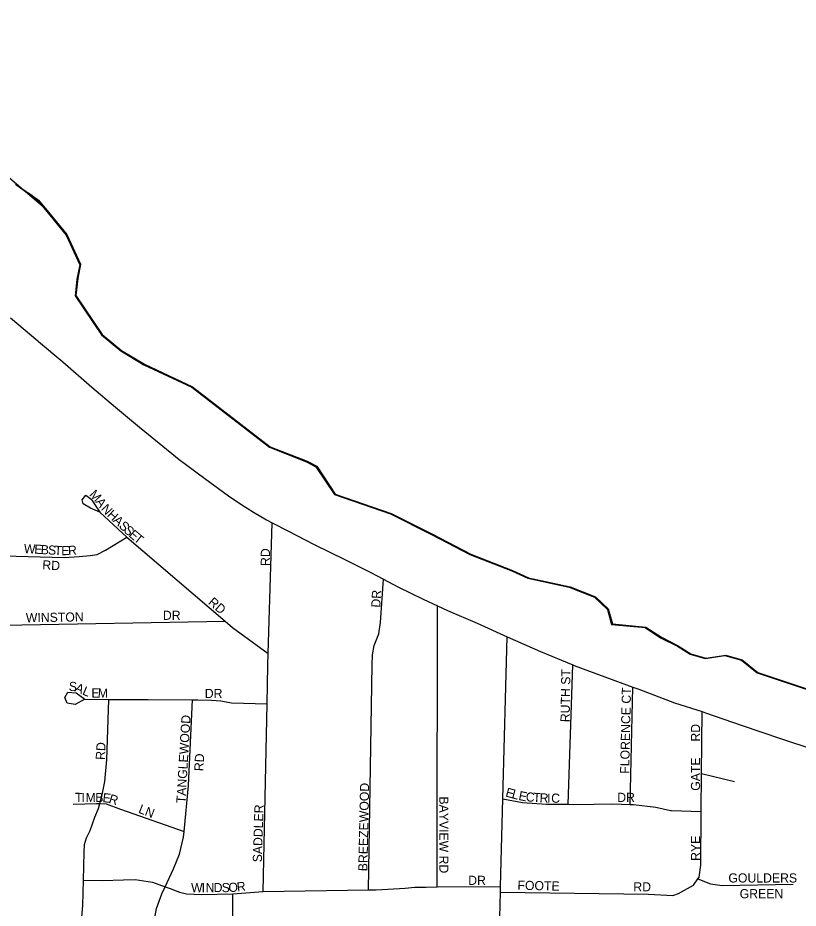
# Model space of a CAD drawing. Extents: x 2010165 to 2382125, y 1060529 to 1407316.
# Drawn here: x 2116649 to 2120912, y 1271602 to 1276465 of the extents above; entities that cross this region are included whole.
import ezdxf

# ---------------------------------------------------------------- set-up
doc = ezdxf.new("R2010")
doc.units = 0
for name, color, linetype in [('GM_X_City_Street', 7, 'Continuous'), ('GM_X_City_Street_Text', 7, 'Continuous'), ('GM_X_Corporation', 7, 'Continuous'), ('GM_X_County', 7, 'Continuous'), ('GM_X_Major_Lake', 7, 'Continuous'), ('GM_X_Major_River', 7, 'Continuous'), ('GM_X_US_Route', 7, 'Continuous')]:
    doc.layers.add(name, color=color, linetype=linetype)

msp = doc.modelspace()

# ---------------------------------------------------------------- linework, layer by layer
at = {"layer": 'GM_X_City_Street'}
for points in [[(2117097.7, 1273765.9), (2117045.7, 1273786.2), (2117005.8, 1273810.4), (2116999.9, 1273832.5), (2117020, 1273858.5), (2117050, 1273836.3), (2117097.7, 1273765.9), (2117245, 1273629), (2117781.2, 1273169.9), (2117821.6, 1273135.4), (2118016.8, 1272994.1)], [(2117994.5, 1271951.4), (2117994.5, 1271951.6), (2118010.4, 1272717.5), (2118014.8, 1272928.1), (2118016.8, 1272994.1), (2118038.7, 1273706.6)], [(2116574.6, 1273527.5), (2116902.4, 1273518.1), (2116984.5, 1273523.8), (2117044.6, 1273527.6), (2117082.6, 1273533.4), (2117128.8, 1273557.3), (2117245, 1273629)], [(2118563.7, 1271702.1), (2118585.4, 1272931.8), (2118585.6, 1272985.9), (2118595.9, 1273036), (2118620.2, 1273100.1), (2118630.5, 1273162.2), (2118646.8, 1273398.8)], [(2118940.3, 1271876.8), (2118940.9, 1273252.9)], [(2116570.2, 1273148.5), (2117781.2, 1273169.9)], [(2119186.9, 1267419.2), (2119186.2, 1267511.9), (2119214.4, 1268644.7), (2119215.2, 1268676.8), (2119215.3, 1268680.2), (2119222.9, 1269093.1), (2119228.9, 1269392.6), (2119244.1, 1270151.1), (2119255.1, 1270567.1), (2119264.7, 1270928), (2119285, 1271690.1), (2119285.8, 1271720), (2119298.5, 1272199), (2119322, 1273084.8)], [(2119655, 1272169.5), (2119681.3, 1272931.3)], [(2119993.1, 1272168.8), (2120008.5, 1272809.9)], [(2117015, 1272743.8), (2116961.8, 1272713.9), (2116917.9, 1272721.1), (2116905.1, 1272753.8), (2116922.9, 1272782), (2116968.5, 1272778.9), (2117015, 1272743.8), (2117147.1, 1272741.3), (2117361.3, 1272742.4), (2117603.6, 1272739.6), (2117631.6, 1272739.3), (2117707.6, 1272738.9), (2117757.7, 1272734.7), (2117815.7, 1272724.5), (2118010.4, 1272717.5)], [(2116984.6, 1270905.5), (2116980.7, 1270933.5), (2116984.7, 1271366.6), (2116985, 1271430.7), (2116999.5, 1271553), (2117003.8, 1271617.1), (2117007.3, 1271755.5), (2117011.2, 1271907.8), (2117013.4, 1271949.9), (2117023.5, 1271985.9), (2117043.7, 1272025.9), (2117070.1, 1272100), (2117090.3, 1272146), (2117097.6, 1272173.4), (2117110.7, 1272222.1), (2117125, 1272294.2), (2117135.6, 1272412.5), (2117147.1, 1272741.3)], [(2117395.9, 1271541.3), (2117406.2, 1271601.4), (2117436.5, 1271681.5), (2117453.8, 1271719), (2117499.2, 1271817.6), (2117531.6, 1271897.6), (2117554.1, 1271989.7), (2117557.2, 1272021.7), (2117581.4, 1272272.3), (2117603.6, 1272739.6)], [(2120227.3, 1271672), (2120257.3, 1271681.9), (2120339.6, 1271727.6), (2120363.3, 1271762.1), (2120369.9, 1271771.6), (2120380.2, 1271837.7), (2120382.4, 1272130.4), (2120384, 1272337), (2120386.6, 1272675.7)], [(2120384, 1272337), (2120564.4, 1272294.1)], [(2116952.3, 1272170.7), (2117078.4, 1272174.2), (2117097.6, 1272173.4), (2117132.5, 1272171.9), (2117210.4, 1272143.6), (2117557.2, 1272021.7)], [(2119298.5, 1272199), (2119404.8, 1272178.6), (2119536.8, 1272170), (2119655, 1272169.5), (2119683, 1272169.4), (2119797.1, 1272171), (2119899.2, 1272172.5), (2119993.1, 1272168.8), (2120011.3, 1272168.1), (2120133.4, 1272153.5), (2120214.5, 1272136.2)], [(2120214.5, 1272136.2), (2120219.4, 1272135.1), (2120382.4, 1272130.4)], [(2117989.2, 1271693.3), (2117994.5, 1271951.4)], [(2118940.3, 1271718), (2118940.3, 1271876.8), (2118940.3, 1271876.8)], [(2117007.3, 1271755.5), (2117112.5, 1271753), (2117226.7, 1271756.5), (2117290.7, 1271758.3), (2117384.8, 1271743.8), (2117453.8, 1271719), (2117480.7, 1271709.4), (2117532.7, 1271689.1), (2117570.7, 1271680.9), (2117654.8, 1271676.6), (2117822.9, 1271679.9), (2117989.2, 1271693.3), (2118563.7, 1271702.1), (2118605.8, 1271702.7), (2118764, 1271712.1), (2118818.1, 1271717.9), (2118880.1, 1271717.6), (2118940.3, 1271718), (2119285.8, 1271720)], [(2120363.3, 1271762.1), (2120431.8, 1271735.3), (2120495.8, 1271727), (2120884.2, 1271733.4)], [(2119285, 1271690.1), (2120093.2, 1271678.6), (2120227.3, 1271672)], [(2117815.5, 1270928.1), (2117821, 1271317.1), (2117821.4, 1271347.1), (2117822.9, 1271679.9)]]:
    msp.add_lwpolyline(points, dxfattribs=at)
at = {"layer": 'GM_X_Corporation'}
msp.add_lwpolyline([(2116635.7, 1275557.2), (2116757.6, 1275466.5), (2116913, 1275278.6), (2116988, 1275116.5), (2116972.3, 1275038.1), (2116962.7, 1274945.8), (2117106.1, 1274733.8), (2117210.9, 1274646), (2117337.7, 1274570.4), (2117599.1, 1274447.2), (2118024, 1274120.2), (2118225.1, 1274040.9), (2118277.4, 1274013.1), (2118378.4, 1273861.1), (2118683.9, 1273756.2), (2118909.2, 1273642.9), (2119118.4, 1273533.5), (2119347.6, 1273444.3), (2119434, 1273404.6), (2119661, 1273355.6), (2119799.8, 1273300), (2119870.3, 1273234.2), (2119892.7, 1273152), (2120075.4, 1273134.8), (2120160, 1273079), (2120252.5, 1273033.3), (2120320.9, 1272989.5), (2120403.3, 1272965.8), (2120511.6, 1272982.4), (2120602, 1272956.8), (2120686.6, 1272886.9), (2121363.9, 1272661.4)], dxfattribs=at)
at = {"layer": 'GM_X_County'}
msp.add_lwpolyline([(2116635.7, 1275557.2), (2116757.6, 1275466.5), (2116913, 1275278.6), (2116988, 1275116.5), (2116972.3, 1275038.1), (2116962.7, 1274945.8), (2117106.1, 1274733.8), (2117210.9, 1274646), (2117337.7, 1274570.4), (2117599.1, 1274447.2), (2118024, 1274120.2), (2118225.1, 1274040.9), (2118277.4, 1274013.1), (2118378.4, 1273861.1), (2118683.9, 1273756.2), (2118909.2, 1273642.9), (2119118.4, 1273533.5), (2119347.6, 1273444.3), (2119434, 1273404.6), (2119661, 1273355.6), (2119799.8, 1273300), (2119870.3, 1273234.2), (2119892.7, 1273152), (2120075.4, 1273134.8), (2120160, 1273079), (2120252.5, 1273033.3), (2120320.9, 1272989.5), (2120403.3, 1272965.8), (2120511.6, 1272982.4), (2120602, 1272956.8), (2120686.6, 1272886.9), (2121363.9, 1272661.4)], dxfattribs=at)
at = {"layer": 'GM_X_Major_Lake'}
for points in [[(2114040.5, 1277409.8), (2114106.7, 1277410.2), (2114277.6, 1277350.9), (2114348.6, 1277222.9), (2114403.8, 1277034.4), (2114567.3, 1276878.8), (2114730.3, 1276795.4), (2114935.9, 1276640), (2115117.3, 1276510.6), (2115306.3, 1276443.4), (2115541.5, 1276386.6), (2115670.5, 1276278.9), (2115758.1, 1276048.5), (2115814.9, 1275948.5), (2116024, 1275879.4), (2116078.6, 1275813.5), (2116201.1, 1275790.1), (2116315.4, 1275806.8), (2116438, 1275777.4), (2116519, 1275661.5), (2116800, 1275422.9)], [(2116658.1, 1275541.3), (2116761.8, 1275469.1), (2116917.2, 1275281.2), (2116992.2, 1275119), (2116976.5, 1275040.7), (2116966.9, 1274948.3), (2117110.4, 1274736.3), (2117215.1, 1274648.5), (2117341.9, 1274572.9), (2117603.3, 1274449.8), (2118028.3, 1274122.7), (2118229.3, 1274043.4), (2118281.6, 1274015.6), (2118382.7, 1273863.6), (2118688.1, 1273758.7), (2118913.4, 1273645.4), (2119122.6, 1273536.1), (2119351.8, 1273446.9), (2119438.3, 1273407.2), (2119665.3, 1273358.1), (2119804, 1273302.6), (2119874.5, 1273236.7), (2119897, 1273154.5), (2120079.7, 1273137.4), (2120164.2, 1273081.6), (2120256.7, 1273035.9), (2120325.1, 1272992.1), (2120407.5, 1272968.4), (2120515.8, 1272985), (2120606.2, 1272959.3), (2120690.9, 1272889.5), (2121368.1, 1272664)], [(2116800, 1275422.9), (2116917.2, 1275281.2), (2116992.2, 1275119), (2116976.5, 1275040.7), (2116966.9, 1274948.3), (2117110.4, 1274736.3), (2117215.1, 1274648.5), (2117341.9, 1274572.9), (2117603.3, 1274449.8), (2118028.3, 1274122.7), (2118229.3, 1274043.4), (2118281.6, 1274015.6), (2118382.7, 1273863.6), (2118688.1, 1273758.7), (2118913.4, 1273645.4), (2119122.6, 1273536.1), (2119351.8, 1273446.9), (2119438.3, 1273407.2), (2119665.3, 1273358.1), (2119804, 1273302.6), (2119874.5, 1273236.7), (2119897, 1273154.5), (2120079.7, 1273137.4), (2120164.2, 1273081.6), (2120256.7, 1273035.9), (2120325.1, 1272992.1), (2120407.5, 1272968.4), (2120515.8, 1272985), (2120606.2, 1272959.3), (2120690.9, 1272889.5), (2121368.1, 1272664)]]:
    msp.add_lwpolyline(points, dxfattribs=at)
at = {"layer": 'GM_X_Major_River'}
msp.add_lwpolyline([(2116707.7, 1275509.4), (2116761.8, 1275469.1), (2116917.2, 1275281.2), (2116992.2, 1275119), (2116976.5, 1275040.7), (2116966.9, 1274948.3), (2117110.4, 1274736.3), (2117215.1, 1274648.5), (2117341.9, 1274572.9), (2117603.3, 1274449.8), (2118028.3, 1274122.7), (2118229.3, 1274043.4), (2118281.6, 1274015.6), (2118382.7, 1273863.6), (2118688.1, 1273758.7), (2118913.4, 1273645.4), (2119122.6, 1273536.1), (2119351.8, 1273446.9), (2119438.3, 1273407.2), (2119665.3, 1273358.1), (2119804, 1273302.6), (2119874.5, 1273236.7), (2119897, 1273154.5), (2120079.7, 1273137.4), (2120164.2, 1273081.6), (2120256.7, 1273035.9), (2120325.1, 1272992.1), (2120407.5, 1272968.4), (2120515.8, 1272985), (2120606.2, 1272959.3), (2120690.9, 1272889.5), (2121368.1, 1272664)], dxfattribs=at)
at = {"layer": 'GM_X_US_Route'}
msp.add_lwpolyline([(2116609.9, 1274827.3), (2116758.2, 1274700.3), (2116762.1, 1274697), (2116894.3, 1274586.7), (2117052.6, 1274448.3), (2117182.8, 1274338.1), (2117313, 1274229.8), (2117421.1, 1274141.6), (2117531.3, 1274053.4), (2117671.5, 1273949.1), (2117799.7, 1273854.9), (2117867.8, 1273808.7), (2117935.9, 1273764.6), (2118008, 1273722.5), (2118038.7, 1273706.6), (2118124.2, 1273662.3), (2118268.4, 1273588.2), (2118434.7, 1273506), (2118572.9, 1273437.8), (2118646.8, 1273398.8), (2118725.1, 1273357.6), (2118863.3, 1273289.3), (2118940.9, 1273252.9), (2118995.5, 1273227.2), (2119157.8, 1273159), (2119322, 1273084.8), (2119504.3, 1273004.6), (2119681.3, 1272931.3), (2119688.6, 1272928.4), (2119854.8, 1272866.2), (2120008.5, 1272809.9), (2120041.1, 1272798), (2120235.5, 1272723.7), (2120386.6, 1272675.7), (2120405.7, 1272669.6), (2120606, 1272599.4), (2120814.4, 1272529.2), (2121002.6, 1272467)], dxfattribs=at)

# ---------------------------------------------------------------- texts
at = {"layer": 'GM_X_City_Street_Text'}
for s, rotation, p in [('M', 312.8875, (2117036.2, 1273858.6)), ('A', 306.5552, (2117071.2, 1273821)), ('N', 312.1649, (2117100.8, 1273781.6)), ('H', 316.8478, (2117133.5, 1273745.8)), ('A', 316.8237, (2117165.6, 1273715.7)), ('S', 316.8299, (2117197.7, 1273685.6)), ('S', 317.4769, (2117223.8, 1273661.1)), ('E', 319.8579, (2117251.5, 1273635.7)), ('T', 320.495, (2117278.8, 1273612.7)), ('W', 356.6187, (2116680.9, 1273542.1)), ('E', 356.6103, (2116738, 1273538.7)), ('B', 356.5979, (2116773.2, 1273536.6)), ('S', 356.634, (2116812.7, 1273534.3)), ('T', 356.6836, (2116847.9, 1273532.2)), ('R', 3.2533, (2116924.5, 1273530.4)), ('E', 0.4036, (2116886.6, 1273530.1)), ('RD', 90, (2118026.2, 1273471.1)), ('RD', 356.9887, (2116782, 1273452.7)), ('RD', 319.3961, (2117685.3, 1273267)), ('DR', 86.9884, (2118629, 1273242.8)), ('WINSTON', 0.8947, (2116693.4, 1273163.7)), ('DR', 0, (2117441.6, 1273176.9)), ('RUTH ST', 88.9954, (2119662.9, 1272617.7)), ('S', 356.1178, (2116925.9, 1272789.7)), ('A', 336.4814, (2116956.6, 1272788.4)), ('L', 337.8104, (2116998.1, 1272770.4)), ('FLORENCE CT', 88.7675, (2119988.5, 1272336.1)), ('E', 359.3679, (2117050.7, 1272753)), ('M', 358.5608, (2117085.7, 1272752.6)), ('DR', 0, (2117670.4, 1272750.1)), ('TANGLEWOOD', 86.5319, (2117564.2, 1272174.3)), ('RD', 90, (2120375.8, 1272511.9)), ('RD', 87.1392, (2117124.2, 1272411.2)), ('RD', 86.9833, (2117662.3, 1272349.5)), ('GATE', 90, (2120375.7, 1272243.5)), ('BREEZEWOOD', 88.806, (2118558.5, 1271803.7)), ('T', 359.8634, (2116961.9, 1272182.3)), ('I', 359.8251, (2116997.1, 1272182.2)), ('M', 359.8498, (2117019.1, 1272182.2)), ('B', 359.8543, (2117071.9, 1272182)), ('E', 353.429, (2117110.1, 1272182)), ('R', 343.324, (2117142.7, 1272178.5)), ('E', 344.9366, (2119309.7, 1272213)), ('L', 344.9102, (2119343.6, 1272203.8)), ('E', 348.8292, (2119381.3, 1272193.8)), ('C', 355.5863, (2119422.2, 1272186.1)), ('T', 356.2729, (2119462.3, 1272183)), ('R', 356.9149, (2119498.1, 1272180.7)), ('I', 359.0948, (2119539.7, 1272178.5)), ('C', 359.9228, (2119562.4, 1272178.1)), ('DR', 0, (2119923.1, 1272182.5)), ('BAYVIEW RD', 270, (2118951.4, 1272212.7)), ('LN', 338.7492, (2117304.1, 1272124.5)), ('SADDLER', 88.211, (2117982.1, 1271852.2)), ('RYE', 90, (2120375.8, 1271860.7)), ('GOULDERS', 0, (2120530.3, 1271742.5)), ('W', 0.0336, (2117595.6, 1271689.7)), ('I', 0.0399, (2117652.8, 1271689.7)), ('N', 0.0437, (2117674.8, 1271689.7)), ('D', 0.0219, (2117718.8, 1271689.8)), ('S', 0.0455, (2117762.8, 1271689.8)), ('O', 3.1454, (2117800.9, 1271689.9)), ('R', 6.6502, (2117848.2, 1271692.6)), ('DR', 0, (2119109.1, 1271729.3)), ('FOOTE', 358.7277, (2119377.8, 1271702.9)), ('RD', 0, (2120011.1, 1271694.1)), ('GREEN', 0, (2120591.9, 1271656.5))]:
    msp.add_text(s, height=50, rotation=rotation, dxfattribs=at).set_placement(p)

doc.saveas('drawing.dxf')
